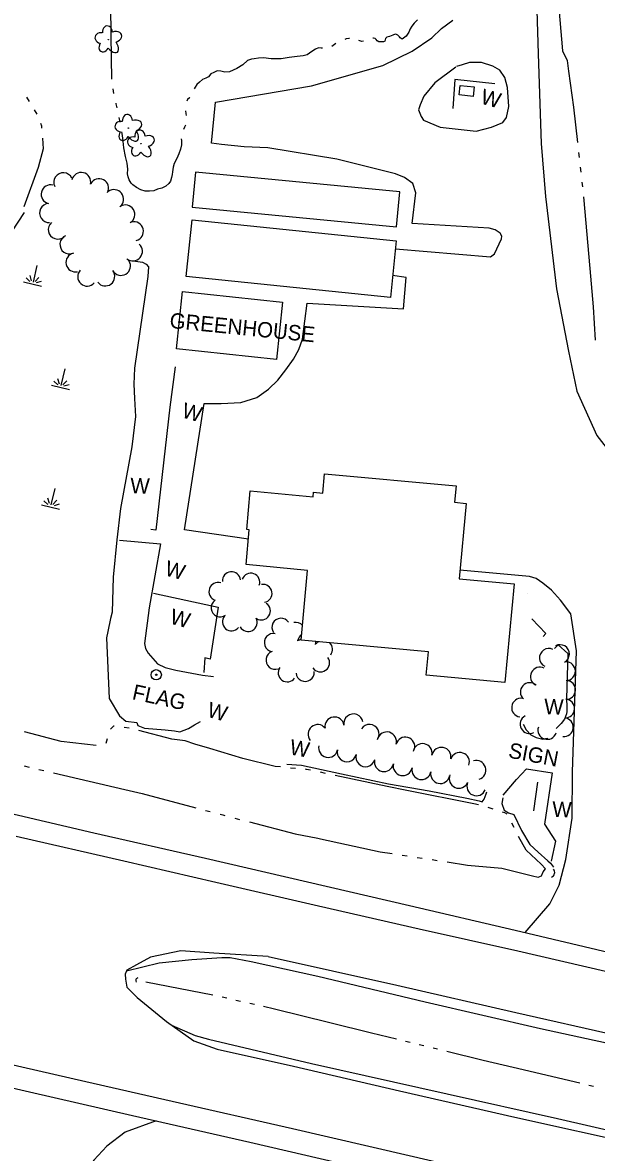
# Model space of a CAD drawing. Extents: x 588843 to 2552415, y 180129 to 269402.
# Drawn here: x 599883.3 to 600107.7, y 183568.9 to 184010.4 of the extents above; entities that cross this region are included whole.
import ezdxf

# ---------------------------------------------------------------- set-up
doc = ezdxf.new("R2010")
doc.units = 0
for name, color, linetype in [('E_BLD', 7, 'Continuous'), ('E_BLD_HvyDash', 7, 'Continuous'), ('E_BLD_Text', 7, 'Continuous'), ('E_DRN', 7, 'Continuous'), ('E_DWY', 7, 'Continuous'), ('E_LAND_TreeLine_P', 7, 'Continuous'), ('E_LAND_Vegetation', 7, 'Continuous'), ('E_MISCPROP', 7, 'Continuous'), ('E_MISCPROP_Text', 7, 'Continuous'), ('E_RDWY', 7, 'Continuous'), ('E_RDWY_Gravel', 7, 'Continuous'), ('E_SGN', 7, 'Continuous'), ('E_SGN_Text', 7, 'Continuous'), ('E_STRUCT', 7, 'Continuous'), ('E_WAL_Text', 7, 'Continuous'), ('E_WTR_P', 7, 'Continuous'), ('E_WTR_Wetland', 7, 'Continuous')]:
    doc.layers.add(name, color=color, linetype=linetype)

# ---------------------------------------------------------------- blocks, each defined once
blk = doc.blocks.new('W_3_1')
at = {"layer": 'E_WAL_Text'}
blk.add_text('W', height=39.4, dxfattribs=at).set_placement((-14.6, -19.7))
blk = doc.blocks.new('CULV2_4')
at = {"layer": 'E_DRN'}
blk.add_arc((65, 48), 80.7, 216.8699, 323.1301, dxfattribs=at)
blk = doc.blocks.new('SIGN_3')
at = {"layer": 'E_SGN'}
blk.add_text('SIGN', height=39.37, dxfattribs=at).set_placement((-56.1, -19.7))
blk = doc.blocks.new('W_4_1')
at = {"layer": 'E_WAL_Text'}
blk.add_text('W', height=39.4, dxfattribs=at).set_placement((-14.6, -19.7))
blk = doc.blocks.new('W_5_1')
at = {"layer": 'E_WAL_Text'}
blk.add_text('W', height=39.4, dxfattribs=at).set_placement((-14.6, -19.7))
blk = doc.blocks.new('DTRE_4')
at = {"layer": 'E_LAND_Vegetation'}
blk.add_circle((-0.6, 0), 0.601, dxfattribs=at)
for centre, major_axis, ratio in [((-6.1, 17.5), (4.5, -16.3), 0.782863), ((-19.3, 0.5), (16.2, -0.4), 0.832022), ((13.3, 9), (-17.3, -9.6), 0.691916), ((-8.2, -17.2), (5.9, 15.9), 0.716896), ((11.6, -12.2), (-16.4, 15), 0.560249)]:
    blk.add_ellipse(centre, major_axis=major_axis, ratio=ratio, start_param=1.570796, end_param=4.712389, dxfattribs=at)
blk = doc.blocks.new('MAR_3')
at = {"layer": 'E_WTR_Wetland'}
for p, q in [((-0.1, 48.7), (-0.1, 5.3)), ((-24, 0), (23.7, 0)), ((-20, 11.5), (-8.1, 4.8)), ((-4.5, 7.8), (-11.6, 20.2)), ((4.6, 7.8), (11.7, 20.2)), ((20, 11.5), (8.1, 4.8))]:
    blk.add_line(p, q, dxfattribs=at)
blk = doc.blocks.new('GRHSE')
at = {"layer": 'E_BLD_Text'}
blk.add_text('GREENHOUSE', height=39.37, dxfattribs=at).set_placement((-178.2, -19.7))

msp = doc.modelspace()

# ---------------------------------------------------------------- linework, layer by layer
at = {"layer": 'E_BLD'}
for points in [[(600059.5, 183981.49), (600053.95, 183982.08), (600054.35, 183985.81), (600059.89, 183985.22)], [(600027.09, 183902.92), (599947.27, 183911.17), (599949.56, 183933.34), (600029.38, 183925.09)], [(600001.35, 183834.11), (600052.8, 183829.32), (600052.21, 183822.94), (600056.77, 183822.52), (600054.03, 183793.06), (600075.49, 183791.06), (600071.89, 183752.51), (600041.11, 183755.38), (600041.96, 183764.48), (599992.22, 183769.12), (599994.75, 183796.33), (599970.67, 183798.58), (599971.94, 183812.22), (599970.92, 183812.31), (599972.32, 183827.4), (599996.92, 183825.1), (599997.09, 183826.9), (600000.64, 183826.56)]]:
    msp.add_lwpolyline(points, close=True, dxfattribs=at)
at = {"layer": 'E_BLD_HvyDash'}
for points in [[(599949.53, 183938.32), (600029.44, 183930.63), (600030.74, 183944.19), (599950.84, 183951.87)], [(599943.41, 183882.87), (599945.79, 183905.27), (599984.98, 183901.1), (599982.6, 183878.69)]]:
    msp.add_lwpolyline(points, close=True, dxfattribs=at)
at = {"layer": 'E_DWY'}
for points in [[(600083.76, 184036.7), (600084.84, 183998.22), (600086.13, 183963.19), (600087.8, 183942.46), (600092.1, 183906.38), (600096.81, 183882.03), (600099.98, 183866.31), (600107.85, 183849.07), (600118.92, 183834.88), (600127.09, 183827.48), (600134.45, 183823.29), (600144.54, 183818.54), (600150.34, 183814.15), (600155.2, 183809.38), (600159.19, 183806.13), (600161.24, 183805.45), (600159.4, 183783.98)], [(600029.06, 183922.01), (600066.26, 183918.84), (600067.86, 183919.99), (600070.59, 183925.94), (600070.64, 183926.89), (600070.03, 183928.13), (600068.05, 183929.43), (600065.77, 183930.07), (600035.67, 183931.87), (600037, 183943.87), (600035.88, 183947.49), (600032.58, 183949.8), (600029.15, 183951.29), (600006.21, 183956.97), (599979.19, 183961.43), (599969.93, 183961.89), (599961.01, 183962.78), (599957.09, 183963.24), (599958.71, 183979.32), (599996.22, 183985.68), (600024.15, 183993.65), (600035.62, 183999.19), (600043.36, 184004.38), (600047.05, 184008.04), (600051.51, 184011.38)], [(600052.72, 183992.94), (600044.5, 183986.81), (600040.17, 183981.63), (600038.71, 183978.3), (600038.13, 183976.22), (600039.13, 183973.7), (600040.01, 183972.28), (600046.59, 183969.48), (600060.68, 183968), (600066.65, 183969.53), (600071.02, 183971.4), (600072.51, 183973.32), (600073.38, 183977.56), (600072.92, 183985.05), (600071.88, 183988.97), (600069.89, 183991.76), (600067.14, 183993.39), (600062.72, 183994.73), (600058.03, 183994.76), (600055.22, 183993.84), (600052.94, 183993.21)], [(599971.6, 183808.53), (599946.61, 183812.16), (599954.24, 183861.54), (599960.87, 183861.61), (599968.65, 183861.99), (599974.93, 183863.86), (599979.39, 183867.2), (599983.12, 183870.63), (599986.18, 183874.69), (599989.26, 183878.84), (599991.28, 183882.64), (599992.74, 183886.71), (599994.53, 183900.72), (600032.29, 183898.47), (600033.28, 183910.78), (600027.98, 183911.6)], [(600079.76, 183654.87), (600089.41, 183666.09), (600093.15, 183673.36), (600095.75, 183683.41), (600098.24, 183699.56), (600098.34, 183717.45), (600099.88, 183764.91), (600097.74, 183779.37), (600093.7, 183784.77), (600090.1, 183788.66), (600086.68, 183791.32), (600084.09, 183793.11), (600081.45, 183793.96), (600054.33, 183796.37)], [(599935.56, 183581.28), (599923.44, 183576.86), (599916.26, 183571.4), (599911.1, 183565.91), (599907.63, 183561.12), (599904.94, 183554.94), (599903.88, 183547.35), (599903.11, 183529.33), (599905.2, 183523.09), (599909.65, 183518), (599913.75, 183515.15), (599916.44, 183514.08), (599929.26, 183510.71), (599966.25, 183508.36), (599985.42, 183508.65), (599995.74, 183509.7), (600002.01, 183511.15), (600004.6, 183512.02), (600008.14, 183513.13)]]:
    msp.add_lwpolyline(points, dxfattribs=at)
at = {"layer": 'E_LAND_TreeLine_P'}
for centre, radius, start, end in [((599899.17, 183947.99), 3.72, 26.0045, 206.0045), ((599906.21, 183948.1), 3.72, 346.9735, 166.9735), ((599913.19, 183945.68), 3.72, 332.4823, 152.4823), ((599894.27, 183943.29), 3.72, 76.2186, 256.2186), ((599919.07, 183941.39), 3.72, 307.7979, 127.7979), ((599893.63, 183935.97), 3.72, 93.55, 273.55), ((599923.44, 183935.39), 3.72, 301.5736, 121.5736), ((599897.02, 183929.49), 3.72, 131.7517, 311.7517), ((599926.8, 183928.82), 3.72, 284.6274, 104.6274), ((599901.59, 183923.69), 3.72, 113.362, 293.362), ((599926.41, 183920.97), 3.72, 229.927, 49.927), ((599903.96, 183916.67), 3.72, 102.9814, 282.9814), ((599908.54, 183911.13), 3.72, 137.8059, 317.8059), ((599915.59, 183911.19), 3.72, 217.5011, 37.5011), ((599921.76, 183915.31), 3.72, 210.8398, 30.8398), ((599964.94, 183792.3), 3.53, 5.2254, 185.2254), ((599972.5, 183791.7), 3.53, 340.2854, 160.2854), ((599959.68, 183788.08), 3.53, 71.3582, 251.3582), ((599977.3, 183787.34), 3.53, 279.7171, 99.7171), ((599960.54, 183781.7), 3.53, 125.7112, 305.7112), ((599976.65, 183780.49), 3.53, 237.0169, 57.0169), ((599964.97, 183776.25), 3.53, 139.5958, 319.5958), ((599971.48, 183775.99), 3.53, 209.371, 29.371), ((599984.32, 183774.08), 3.56, 33.5559, 213.5559), ((599990.03, 183772.49), 3.56, 40.347, 100.936), ((599981.39, 183768.12), 3.56, 78.7697, 258.7697), ((599990.03, 183772.49), 3.56, 280.936, 309.0047), ((599994.38, 183768.24), 3.56, 123.5859, 166.6616), ((599994.38, 183768.24), 3.56, 346.6616, 5.6237), ((600000.95, 183765.54), 3.56, 124.0963, 142.5696), ((600000.95, 183765.54), 3.56, 322.5696, 45.2554), ((600093.44, 183763.66), 3.65, 299.371, 119.371), ((599982.03, 183761.28), 3.56, 109.6822, 289.6822), ((600089.04, 183762.19), 3.65, 64.0661, 244.0661), ((599986.77, 183756.34), 3.56, 144.5721, 324.5721), ((599999.75, 183760.23), 3.56, 214.5654, 34.5654), ((600085.55, 183754.87), 3.65, 62.7788, 242.7788), ((600095.79, 183756.96), 3.65, 271.1924, 91.1924), ((599993.77, 183756.51), 3.56, 184.3541, 4.3541), ((600081.59, 183748.81), 3.65, 47.0714, 227.0714), ((600095.89, 183749.65), 3.65, 267.0043, 87.0043), ((600078.19, 183742.71), 3.65, 81.9656, 261.9656), ((600095.51, 183742.36), 3.65, 267.0043, 87.0043), ((600005.26, 183735.31), 3.75, 8.9381, 188.9381), ((600012.66, 183736.51), 3.75, 9.3879, 189.3879), ((600081.52, 183736.25), 3.65, 118.2018, 298.2018), ((600094.96, 183735.08), 3.65, 263.8333, 83.8333), ((599998.67, 183732.34), 3.75, 39.8624, 219.8624), ((600018.92, 183732.39), 3.75, 325.936, 145.936), ((600025.72, 183729.46), 3.75, 344.371, 164.371), ((600088.46, 183733.97), 3.65, 161.8262, 341.8262), ((600002.8, 183727), 3.75, 167.1637, 347.1637), ((600032.94, 183727.44), 3.75, 344.371, 164.371), ((600039.7, 183724.89), 3.75, 348.9087, 168.9087), ((600010.11, 183725.31), 3.75, 165.1349, 345.1349), ((600017.35, 183723.38), 3.75, 165.1349, 345.1349), ((600047.06, 183723.45), 3.75, 348.9087, 168.9087), ((600054.26, 183721.43), 3.75, 341.1313, 161.1313), ((600024.61, 183721.48), 3.75, 168.0232, 348.0232), ((600031.94, 183719.93), 3.75, 168.0232, 348.0232), ((600039.28, 183718.37), 3.75, 168.0232, 348.0232), ((600060.68, 183718.34), 3.75, 286.9902, 106.9902), ((600046.61, 183716.82), 3.75, 168.0232, 348.0232), ((600053.86, 183714.99), 3.75, 156.9396, 336.9396), ((600060.76, 183712.05), 3.75, 156.9396, 336.9396)]:
    msp.add_arc(centre, radius, start, end, dxfattribs=at)
at = {"layer": 'E_MISCPROP'}
for radius in [2, 0.25]:
    msp.add_circle((599935.55, 183755.56), radius, dxfattribs=at)
at = {"layer": 'E_RDWY'}
for points in [[(599880.77, 183692.55), (599922.87, 183682.91), (599958.82, 183674.56), (599998.98, 183665.24), (600038.38, 183656.24), (600076.95, 183647.7), (600111.19, 183639.72), (600149.5, 183631.02), (600188.34, 183622.29), (600216.25, 183616.08), (600238.47, 183611.26), (600258.35, 183607.19), (600283.36, 183602.43), (600310.96, 183597.38), (600339.16, 183592.58), (600364.17, 183588.57)], [(599979.37, 183645.45), (599958.1, 183646.81), (599945.11, 183647.67), (599933.33, 183645.21), (599927.82, 183642.27), (599924.02, 183640.14), (599923.38, 183638.61), (599923.47, 183636.66), (599924.08, 183633.5), (599928.06, 183629.41), (599939.51, 183620.02), (599950.22, 183612.54), (599959.32, 183609.25)], [(599979.37, 183645.45), (600029.67, 183634.26), (600076.18, 183623.59), (600115.41, 183614.75), (600162.11, 183604.03), (600200.82, 183595.23), (600227.2, 183589.66), (600256.57, 183583.69), (600280.4, 183579.26), (600314.91, 183573.02), (600343.78, 183567.93), (600357.35, 183565.73)], [(599959.32, 183609.25), (599989.24, 183602.58), (600030.72, 183593.01), (600075.84, 183582.73), (600125.13, 183571.72), (600174.41, 183560.7), (600213.67, 183552.71), (600254.19, 183544.68), (600295.26, 183536.71), (600332.14, 183530.12), (600346.23, 183527.89)], [(599870.31, 183605.24), (599908.01, 183596.62), (599941.81, 183588.98), (599988.84, 183578.27), (600034.43, 183567.76), (600079.99, 183557.15), (600124.49, 183546.94), (600169.52, 183537.11), (600213.06, 183528.03), (600250.65, 183520.6), (600287.6, 183513.89), (600322.7, 183507.81), (600339.37, 183505.27)]]:
    msp.add_lwpolyline(points, dxfattribs=at)
at = {"layer": 'E_RDWY_Gravel'}
for points in [[(599862.69, 183705.1), (599911.14, 183693.78), (599954.78, 183683.92), (599994.65, 183674.69), (600034.61, 183665.43), (600075.96, 183655.78), (600112.75, 183646.98), (600148.75, 183639.15), (600189.84, 183630.11), (600227.55, 183621.16), (600238.87, 183618.95), (600268.12, 183613.33), (600305.91, 183606.17), (600342.27, 183600.05), (600365.86, 183595.91)], [(599456.28, 183689.49), (599482.73, 183683.81), (599522.55, 183674.8), (599564.79, 183665.65), (599609.78, 183655.3), (599650.5, 183646.05), (599698.63, 183634.71), (599744.2, 183623.78), (599786.24, 183614.68), (599829.26, 183604.89), (599874.65, 183595.18), (599926.28, 183583.4), (599972.19, 183572.9), (600014.26, 183563.16), (600060.97, 183552.44), (600103.01, 183542.6), (600157.57, 183530.22), (600194.11, 183522.45), (600231.83, 183515.84), (600281.73, 183507), (600313.69, 183501.15), (600340.09, 183497.18)], [(599923.93, 183639.92), (599936.66, 183643), (599949.5, 183644.31), (599961.24, 183645.08), (599964.43, 183645.04), (599972.66, 183643.59), (599998.77, 183637.78), (600040.75, 183627.74), (600085.75, 183617.4), (600129.57, 183607.8), (600165.68, 183599.62), (600202.55, 183591.12), (600239.15, 183583.55), (600276.58, 183576.28), (600309.33, 183570.21), (600343.2, 183563.93), (600356.34, 183561.75)], [(599941.56, 183618.59), (599950.7, 183614.65), (599955.94, 183613.18), (599996.27, 183603.71), (600049.25, 183591.77), (600092.42, 183582.15), (600142.94, 183570.57), (600195.08, 183559.08), (600234.9, 183550.82), (600267.54, 183544.36), (600302.99, 183537.64), (600334.69, 183532.39), (600347.59, 183530.07)]]:
    msp.add_lwpolyline(points, dxfattribs=at)
at = {"layer": 'E_SGN'}
msp.add_line((600084.67, 183713.6), (600083.04, 183702.43), dxfattribs=at)
at = {"layer": 'E_STRUCT'}
for points in [[(600067.99, 183986.48), (600052.35, 183988.14), (600051.54, 183976.85)], [(599924.51, 183917.61), (599930.2, 183916.82), (599931.59, 183916.03), (599932.5, 183914.97), (599932.25, 183911.23), (599927.01, 183875.3), (599926.77, 183869.05), (599927.01, 183863.47), (599927.45, 183856.43), (599926.04, 183844.59), (599921.62, 183820.56), (599920.18, 183808.23), (599918.63, 183793.73), (599918.32, 183780.08), (599917.71, 183777.54), (599916.59, 183772.44), (599916.1, 183769.97), (599917.1, 183746.33), (599921.2, 183739.47), (599923.65, 183737.48), (599927.99, 183736.87), (599928.38, 183735.76), (599930.97, 183734.63), (599939.04, 183734.08), (599942.64, 183733.68), (599944.83, 183733.26), (599948.21, 183734.62), (599950.5, 183735.99), (599952.88, 183737.33)], [(599943, 183875.84), (599940.9, 183860.08), (599935.4, 183812.1), (599933.37, 183812.36)], [(599921.16, 183808.16), (599937.19, 183806.68), (599937.19, 183806.68), (599932.73, 183781.76), (599931, 183767.71), (599931.37, 183765.8), (599932.37, 183764.02), (599936.03, 183759.89), (599939.01, 183758.35), (599943.15, 183757.39), (599953.62, 183755.37), (599957.89, 183754.87)], [(599934.5, 183787.38), (599959.74, 183781.93), (599956.67, 183761.63), (599954.53, 183762.23), (599954.11, 183756.43)], [(600080.89, 183787.35), (600080.89, 183787.35)], [(600082.39, 183777.44), (600087.86, 183771.64), (600086.84, 183770.49)], [(600091.4, 183766.01), (600092.72, 183767.3), (600096.56, 183763.87), (600095.93, 183746.35), (600096.06, 183743), (600096.1, 183741.23), (600096.01, 183740.35), (600095.25, 183738.22), (600093.92, 183736.51), (600091.94, 183734.51)], [(600091.4, 183765.88), (600091.4, 183766.01)], [(600079.09, 183736.29), (600080.22, 183734.05), (600081.97, 183732.12), (600084.09, 183731.1), (600086.79, 183730.45), (600087.75, 183730.66), (600088.7, 183730.82)], [(599986.55, 183720.66), (599992.29, 183720.24), (600007.93, 183716.82), (600026.33, 183712.99), (600042.28, 183710.2), (600057.02, 183707.39), (600061.84, 183706.28), (600062.95, 183705.97), (600063.82, 183706.92), (600064.52, 183709), (600064.87, 183709.85)], [(600071.25, 183708.46), (600076.39, 183714.64), (600080.37, 183718.76), (600090.41, 183717.28), (600087.39, 183697.17), (600091.62, 183690.54), (600089.97, 183682.74)], [(600071.03, 183707.53), (600070.75, 183705.22), (600071.6, 183702.72), (600073.33, 183701.63), (600075.4, 183700.93), (600078.33, 183694.74), (600081.58, 183689.29), (600084.9, 183686.21), (600088.74, 183682.87), (600089.66, 183681.89), (600090.91, 183680.35)]]:
    msp.add_lwpolyline(points, dxfattribs=at)
at = {"layer": 'E_WTR_P'}
for points in [[(600092.67, 184019), (600094.44, 183999.37), (600096.25, 183995.56), (600096.81, 183991.4)], [(599918.23, 183988.33), (599918.16, 183988.84), (599917.98, 183995.99), (599917.85, 184006.21), (599917.74, 184016.04)], [(600037.69, 184011.4), (600036.47, 184010.09), (600035.48, 184009.03), (600034.85, 184007.93), (600034.38, 184006.62), (600033.24, 184005.02), (600032.28, 184004.27), (600031.65, 184003.92), (600030.94, 184004.44), (600030.63, 184004.84), (600030.01, 184005.5), (600029.55, 184005.73), (600028.94, 184005.85), (600028.04, 184005.51), (600026.81, 184004.9), (600025.73, 184004.67), (600025.23, 184004.22), (600025.03, 184003.69), (600024.91, 184003.08), (600024.37, 184002.86), (600023.46, 184002.85), (600022.56, 184002.89), (600021.9, 184003.18), (600021.54, 184003.81), (600021.22, 184004.17), (600020.51, 184004.32), (600020.27, 184004.26)], [(600005.78, 184002.15), (600005.77, 184002.15), (600004.18, 184001.09)], [(600011.09, 184004.18), (600010.87, 184004.18), (600009.86, 184003.99), (600009.26, 184003.73)], [(600016.65, 184003.14), (600015.99, 184003.02), (600014.8, 184003.39)], [(600000.52, 184000.35), (600000.12, 184000.42), (600000.07, 184000.44), (599999.04, 184000.56), (599997.76, 184000.01), (599996.43, 183999.05), (599994.54, 183997.82), (599992.96, 183997.36), (599990.65, 183997.1), (599987.58, 183996.78), (599984.39, 183996.24), (599980.47, 183996.16), (599977.51, 183996.61), (599975.48, 183996.43), (599973.81, 183996.2)], [(599973.81, 183996.2), (599972.82, 183996.06), (599971.28, 183995.53), (599969.44, 183993.91), (599967.1, 183992.38), (599964.23, 183991.1), (599962.3, 183991.06), (599960.85, 183991.41), (599959.33, 183991.51), (599958, 183990.93), (599956.87, 183990.33), (599956, 183989.14), (599954.97, 183988.68), (599953.59, 183988.16), (599952.44, 183987.09), (599951.38, 183986.16), (599950.72, 183985.12), (599950.31, 183984.51)], [(600096.81, 183991.4), (600098.71, 183977.27), (600100.26, 183963.49)], [(599919, 183982.64), (599918.74, 183984.54)], [(599884.86, 183981.28), (599885.84, 183979.6)], [(599948.62, 183981.11), (599948.53, 183980.93), (599947.83, 183980.33), (599947.45, 183979.64)], [(599887.8, 183976.25), (599888.78, 183974.57)], [(599920.29, 183977.06), (599919.93, 183978.59), (599919.86, 183978.92)], [(599946.96, 183975.92), (599947.06, 183974.89), (599947.23, 183974.03)], [(599890.31, 183971.03), (599890.63, 183970.04), (599890.7, 183969.14)], [(599921.37, 183971.43), (599921.06, 183973.31)], [(599947, 183970.3), (599946.62, 183969.52), (599946.16, 183968.58)], [(599931.98, 183944.51), (599931.21, 183944.56), (599929.48, 183945.04), (599927.76, 183945.95), (599926.38, 183946.92), (599925.73, 183947.64), (599924.92, 183948.93), (599924.61, 183950.14), (599924.36, 183951.33), (599924.43, 183953.12), (599924.11, 183955.4), (599923.56, 183958), (599922.89, 183961.5), (599922.57, 183963.99), (599922.29, 183966.25), (599922.13, 183967.69)], [(599891.01, 183965.27), (599891.32, 183961), (599889.42, 183953.77), (599883.8, 183938.38)], [(599945.27, 183964.99), (599945.48, 183964.3), (599945.4, 183962.67), (599945, 183960.86), (599944.39, 183959.06), (599943.53, 183957.32), (599942.55, 183955.36), (599942.14, 183953.87), (599941.91, 183952.12), (599941.76, 183950.99), (599941.54, 183949.83), (599941.1, 183948.46), (599940.4, 183947.48), (599939.26, 183946.46), (599937.7, 183945.62), (599936, 183945.3), (599934.65, 183944.66), (599932.89, 183944.46), (599931.98, 183944.51)], [(600100.69, 183959.64), (600100.91, 183957.71)], [(600101.35, 183953.86), (600101.56, 183951.93)], [(600102, 183948.07), (600102.21, 183946.15)], [(600102.63, 183942.29), (600105.11, 183914.28)], [(599883.83, 183936.11), (599871.13, 183916.9), (599866.8, 183909.29)], [(600105.11, 183914.28), (600106.43, 183899.28), (600107.13, 183886.23)], [(599912.02, 183727.9), (599912, 183727.89), (599898.34, 183729.44), (599883.98, 183733.22)], [(599919.09, 183735.45), (599918.77, 183735.44), (599917.63, 183734.24)], [(599924.95, 183734.66), (599923, 183734.93)], [(599956.45, 183726.69), (599950.62, 183728.44), (599946.8, 183729.74), (599941.6, 183730.36), (599928.79, 183733.75)], [(599916.33, 183730.57), (599915.8, 183728.67)], [(599984.12, 183719.53), (599982, 183719.78), (599969.36, 183722.84), (599956.45, 183726.69)], [(599883.86, 183719.94), (599885.78, 183719.49)], [(599990.01, 183718.98), (599988.04, 183719.1)], [(599995.88, 183718.27), (599994.33, 183718.6), (599993.95, 183718.63)], [(599889.62, 183718.59), (599891.54, 183718.14)], [(599895.39, 183717.24), (599923.27, 183710.79)], [(600001.67, 183717.04), (599999.74, 183717.45)], [(600033.54, 183710.38), (600025.8, 183711.94), (600005.54, 183716.23)], [(599923.27, 183710.79), (599930.07, 183709.22), (599950.96, 183703.61)], [(600061.6, 183704.77), (600059.72, 183705.08), (600033.54, 183710.38)], [(599954.77, 183702.59), (599956.68, 183702.08)], [(599960.49, 183701.06), (599961.52, 183700.78), (599962.4, 183700.55)], [(600067.27, 183703.1), (600065.4, 183703.72)], [(600072.8, 183701.04), (600071.87, 183701.56), (600071.01, 183701.85)], [(599966.22, 183699.56), (599968.13, 183699.07)], [(599971.95, 183698.08), (599989.81, 183693.46), (599998.75, 183691.68), (599999.78, 183691.46)], [(600075.47, 183695.82), (600074.63, 183697.61)], [(600077.51, 183678.33), (600082.69, 183677.03), (600084.94, 183676.53), (600086.15, 183677.02), (600086.82, 183678.53), (600087.73, 183679.69), (600086.11, 183681.57), (600080.23, 183687.04), (600077.27, 183692.31)], [(599999.78, 183691.46), (600023.08, 183686.42), (600027.8, 183685.71)], [(600031.7, 183685.11), (600033.65, 183684.82)], [(600037.55, 183684.22), (600039.5, 183683.93)], [(600043.4, 183683.32), (600045.35, 183683.02)], [(600049.25, 183682.41), (600057.21, 183681.18), (600070.74, 183680.02), (600077.51, 183678.33)], [(599931.46, 183635.63), (599957.7, 183630.47)], [(599961.31, 183629.69), (599963.11, 183629.29)], [(599966.71, 183628.48), (599968.51, 183628.08)], [(599972.11, 183627.27), (599973.91, 183626.86)], [(599977.51, 183626.06), (599981.81, 183625.09), (600003.48, 183619.68)], [(600003.48, 183619.68), (600019.71, 183615.64), (600029.45, 183613.27)], [(600033.03, 183612.4), (600034.82, 183611.97)], [(600038.41, 183611.1), (600040.2, 183610.66)], [(600043.79, 183609.79), (600045.58, 183609.36)], [(600049.16, 183608.49), (600063.4, 183605.03), (600075.17, 183602.24)], [(600075.17, 183602.24), (600101.19, 183596.07)], [(600104.78, 183595.22), (600106.58, 183594.8)]]:
    msp.add_lwpolyline(points, dxfattribs=at)

# ---------------------------------------------------------------- block references
at = {"layer": 'E_BLD_Text', "xscale": 0.15240030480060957, "yscale": 0.15240030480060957, "rotation": -5.702787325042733}
msp.add_blockref('GRHSE', (599967.88, 183891.39), dxfattribs=at)
at = {"layer": 'E_DRN'}
for p, xscale, yscale, rotation in [((600090.07, 183676.52), 0.024942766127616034, 0.024942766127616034, 74.37096713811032), ((599928.37, 183637.17), 0.014404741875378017, 0.014404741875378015, -111.96922455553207)]:
    msp.add_blockref('CULV2_4', p, dxfattribs=dict(at, xscale=xscale, yscale=yscale, rotation=rotation))
at = {"layer": 'E_LAND_Vegetation', "xscale": 0.1524003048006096, "yscale": 0.1524003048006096, "rotation": -10.351626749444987}
for p in [(599916.91, 184003.72), (599924.72, 183969.11), (599929.63, 183963.04)]:
    msp.add_blockref('DTRE_4', p, dxfattribs=at)
at = {"layer": 'E_SGN_Text', "xscale": 0.15240030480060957, "yscale": 0.15240030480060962, "rotation": -10.77254432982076}
msp.add_blockref('SIGN_3', (600081.89, 183724.6), dxfattribs=at)
at = {"layer": 'E_WAL_Text'}
for name, p, xscale, yscale, rotation in [('W_3_1', (600064.96, 183981.14), 0.1524003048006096, 0.1524003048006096, -15.629032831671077), ('W_3_1', (599948.07, 183858.52), 0.15240030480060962, 0.1524003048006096, -15.629032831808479), ('W_4_1', (599927.63, 183829.44), 0.1524003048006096, 0.15240030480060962, -1.9830815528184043), ('W_3_1', (599941.44, 183796.83), 0.15240030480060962, 0.1524003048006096, -15.629032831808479), ('W_3_1', (599943.45, 183777.98), 0.15240030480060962, 0.1524003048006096, -15.629032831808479), ('W_4_1', (600089.47, 183743.14), 0.1524003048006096, 0.15240030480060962, -1.9830815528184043), ('W_3_1', (599957.99, 183741.55), 0.15240030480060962, 0.1524003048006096, -15.629032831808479), ('W_5_1', (599990.11, 183727.05), 0.1524003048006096, 0.1524003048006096, -10.351626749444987), ('W_4_1', (600092.64, 183703.01), 0.1524003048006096, 0.15240030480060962, -1.9830815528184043)]:
    msp.add_blockref(name, p, dxfattribs=dict(at, xscale=xscale, yscale=yscale, rotation=rotation))
at = {"layer": 'E_WTR_Wetland', "xscale": 0.1524003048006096, "yscale": 0.1524003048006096, "rotation": -13.084228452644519}
for p in [(599887.2, 183908.21), (599898.09, 183867.83), (599894.2, 183821.14)]:
    msp.add_blockref('MAR_3', p, dxfattribs=at)

# ---------------------------------------------------------------- texts
at = {"layer": 'E_MISCPROP_Text'}
msp.add_text('FLAG', height=6, rotation=347.8243, dxfattribs=at).set_placement((599925.83, 183746.07))

doc.saveas('drawing.dxf')
